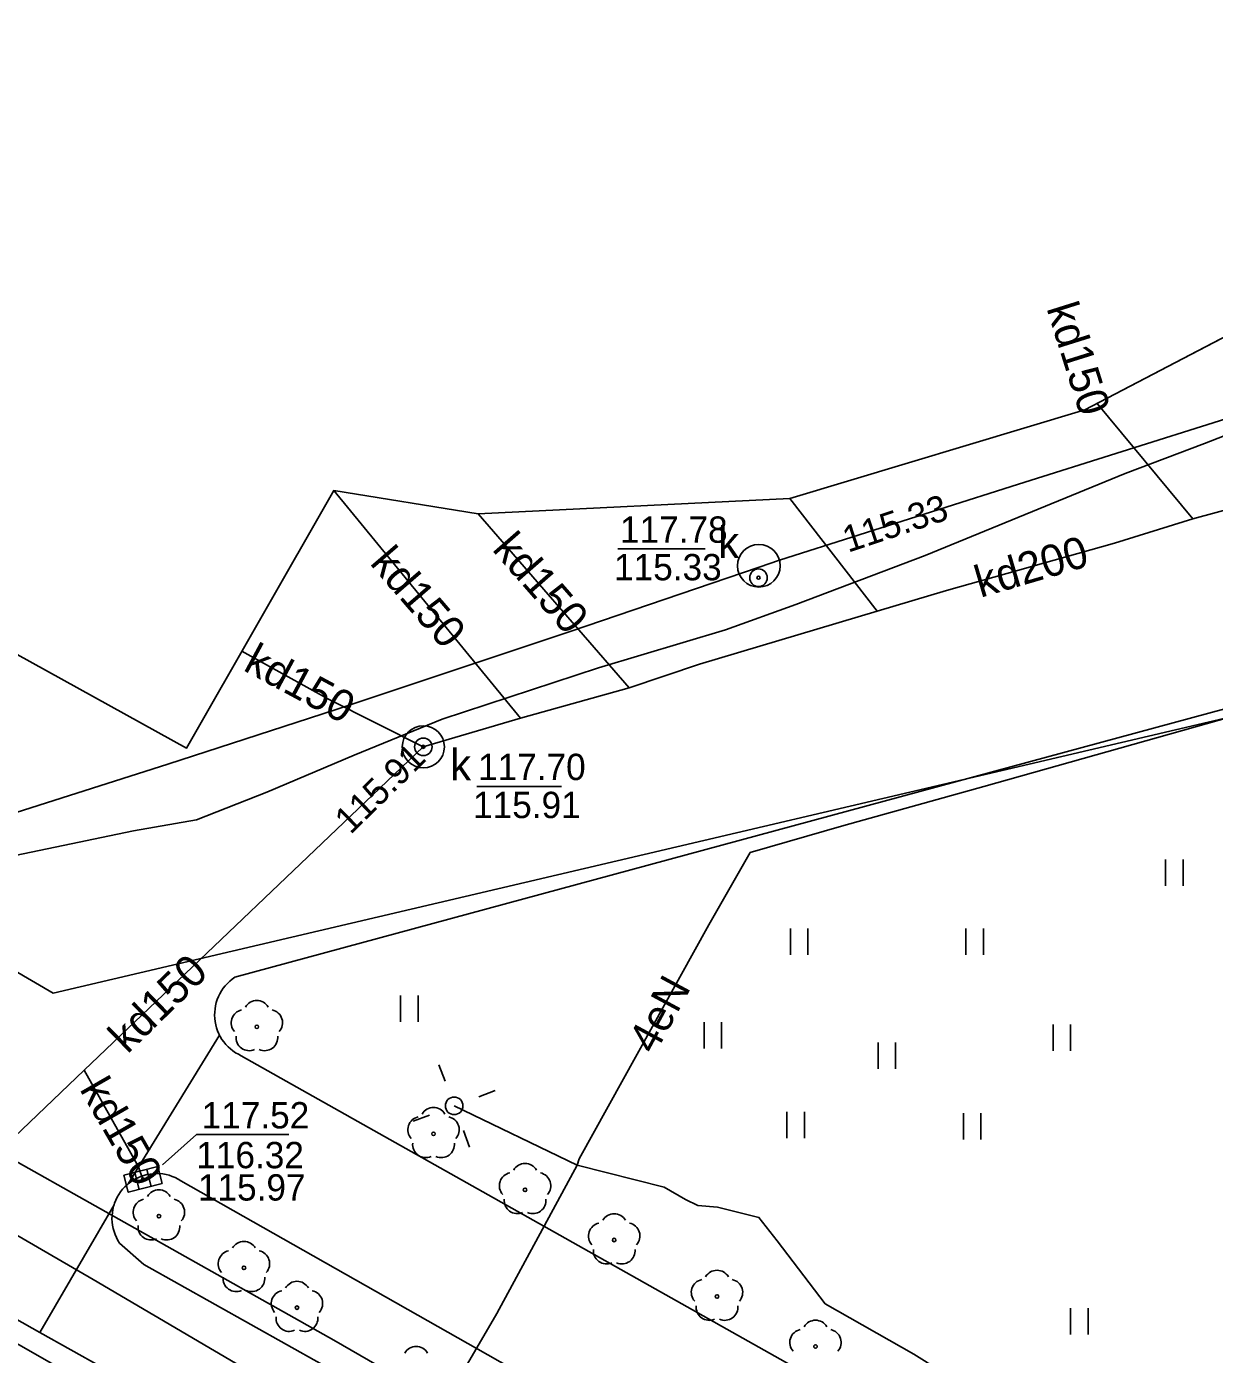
# Model space of a CAD drawing. Extents: x 6434771 to 6436222, y 5663454 to 5664782.
# Drawn here: x 6435355.97 to 6435389.81, y 5663859.17 to 5663897 of the extents above; entities that cross this region are included whole.
import ezdxf

# ---------------------------------------------------------------- set-up
doc = ezdxf.new("R2010")
doc.units = 0
for name, color, linetype in [('Warstwa 1', 7, 'Continuous'), ('Warstwa 10', 7, 'Continuous'), ('Warstwa 11', 7, 'Continuous'), ('Warstwa 12', 7, 'Continuous'), ('Warstwa 13', 7, 'Continuous'), ('Warstwa 14', 7, 'Continuous'), ('Warstwa 15', 7, 'Continuous'), ('Warstwa 2', 7, 'Continuous'), ('Warstwa 4', 7, 'Continuous'), ('Warstwa 5', 7, 'Continuous'), ('Warstwa 6', 7, 'Continuous'), ('Warstwa 7', 7, 'Continuous'), ('Warstwa 8', 7, 'Continuous')]:
    doc.layers.add(name, color=color, linetype=linetype)

msp = doc.modelspace()

# ---------------------------------------------------------------- linework, layer by layer
at = {"layer": 'Warstwa 1'}
msp.add_lwpolyline([(6435355.708, 5663879.109), (6435360.526, 5663876.441), (6435364.725, 5663883.781), (6435368.837, 5663883.121), (6435377.713, 5663883.554), (6435386.125, 5663886.083), (6435394.267, 5663890.335), (6435395.213, 5663890.813), (6435397.438, 5663890.456), (6435398.27, 5663890.536), (6435400.507, 5663891.129), (6435401.242, 5663891.521), (6435403.362, 5663892.335), (6435404.519, 5663892.931), (6435409.595, 5663893.38), (6435412.447, 5663893.515), (6435421.586, 5663895.885), (6435429.024, 5663899.776)], dxfattribs=at)
at = {"layer": 'Warstwa 10'}
for points in [[(6435435.82, 5663897.12), (6435429.49, 5663895.204), (6435425.005, 5663893.888), (6435417.449, 5663891.772), (6435415.834, 5663891.31), (6435414.028, 5663890.971), (6435409.067, 5663889.926), (6435403.421, 5663888.843), (6435401.905, 5663888.621), (6435399.061, 5663887.863), (6435393.529, 5663886.371), (6435391.215, 5663885.774), (6435389.526, 5663885.122), (6435387.269, 5663884.265), (6435381.571, 5663881.929), (6435377.886, 5663880.534), (6435375.884, 5663879.812), (6435372.266, 5663878.727), (6435367.815, 5663877.271), (6435365.305, 5663876.244), (6435362.818, 5663875.192), (6435360.814, 5663874.4), (6435359.022, 5663874.085), (6435353.868, 5663873.017)], [(6435335.178, 5663890.938), (6435338.107, 5663876.762), (6435339.024, 5663872.265), (6435340.015, 5663871.796), (6435342.311, 5663870.369), (6435348.64, 5663866.658), (6435357.869, 5663861.307), (6435368.081, 5663855.303), (6435372.357, 5663852.748), (6435378.044, 5663849.395), (6435386.974, 5663844.189), (6435394.104, 5663839.85), (6435398.635, 5663837.219), (6435400.345, 5663836.282), (6435405.663, 5663833.365), (6435414.229, 5663828.613), (6435413.94, 5663822.627), (6435413.836, 5663820.771), (6435413.916, 5663820.663), (6435415.865, 5663819.454), (6435420.004, 5663817.009), (6435420.232, 5663816.158), (6435417.642, 5663813.363)], [(6435352.92, 5663861.064), (6435362.538, 5663855.579), (6435376.101, 5663847.818), (6435392.224, 5663838.736), (6435399.63, 5663834.516), (6435404.77, 5663831.692), (6435405.402, 5663830.609), (6435406.9, 5663827.849), (6435409.796, 5663825.234), (6435412.669, 5663822.915), (6435414.681, 5663821.286), (6435415.724, 5663816.543), (6435416.535, 5663812.704), (6435414.614, 5663809.339), (6435410.15, 5663801.615), (6435406.838, 5663795.869), (6435403.954, 5663790.555), (6435398.357, 5663780.398)]]:
    msp.add_lwpolyline(points, dxfattribs=at)
at = {"layer": 'Warstwa 11'}
for centre in [(6435362.536, 5663868.503), (6435367.568, 5663865.457), (6435370.175, 5663863.862), (6435359.745, 5663863.11), (6435372.715, 5663862.43), (6435362.167, 5663861.641), (6435375.643, 5663860.821), (6435363.678, 5663860.505), (6435378.447, 5663859.397)]:
    msp.add_circle(centre, 0.05, dxfattribs=at)
for centre, start, end in [((6435362.536, 5663868.878), 30.1471, 149.8529), ((6435362.179, 5663868.619), 102.1471, 221.8529), ((6435362.893, 5663868.619), 318.1471, 77.8529), ((6435362.316, 5663868.2), 174.1471, 293.8529), ((6435362.756, 5663868.2), 246.1471, 5.8529), ((6435367.568, 5663865.832), 30.1471, 149.8529), ((6435367.211, 5663865.573), 102.1471, 221.8529), ((6435367.925, 5663865.573), 318.1471, 77.8529), ((6435367.348, 5663865.154), 174.1471, 293.8529), ((6435367.788, 5663865.154), 246.1471, 5.8529), ((6435370.175, 5663864.237), 30.1471, 149.8529), ((6435369.818, 5663863.978), 102.1471, 221.8529), ((6435370.532, 5663863.978), 318.1471, 77.8529), ((6435359.745, 5663863.485), 30.1471, 149.8529), ((6435359.388, 5663863.226), 102.1471, 221.8529), ((6435360.102, 5663863.226), 318.1471, 77.8529), ((6435369.955, 5663863.559), 174.1471, 293.8529), ((6435370.395, 5663863.559), 246.1471, 5.8529), ((6435372.715, 5663862.805), 30.1471, 149.8529), ((6435359.525, 5663862.807), 174.1471, 293.8529), ((6435359.965, 5663862.807), 246.1471, 5.8529), ((6435372.358, 5663862.546), 102.1471, 221.8529), ((6435373.072, 5663862.546), 318.1471, 77.8529), ((6435362.167, 5663862.016), 30.1471, 149.8529), ((6435361.81, 5663861.757), 102.1471, 221.8529), ((6435362.524, 5663861.757), 318.1471, 77.8529), ((6435372.495, 5663862.127), 174.1471, 293.8529), ((6435372.935, 5663862.127), 246.1471, 5.8529), ((6435375.643, 5663861.196), 30.1471, 149.8529), ((6435361.947, 5663861.338), 174.1471, 293.8529), ((6435362.387, 5663861.338), 246.1471, 5.8529), ((6435363.678, 5663860.88), 30.1471, 149.8529), ((6435375.286, 5663860.937), 102.1471, 221.8529), ((6435376, 5663860.937), 318.1471, 77.8529), ((6435363.321, 5663860.621), 102.1471, 221.8529), ((6435364.035, 5663860.621), 318.1471, 77.8529), ((6435375.423, 5663860.518), 174.1471, 293.8529), ((6435375.863, 5663860.518), 246.1471, 5.8529), ((6435363.458, 5663860.202), 174.1471, 293.8529), ((6435363.898, 5663860.202), 246.1471, 5.8529), ((6435378.447, 5663859.772), 30.1471, 149.8529), ((6435378.09, 5663859.513), 102.1471, 221.8529), ((6435378.804, 5663859.513), 318.1471, 77.8529), ((6435367.072, 5663859.024), 30.1471, 149.8529)]:
    msp.add_arc(centre, 0.375, start, end, dxfattribs=at)
at = {"layer": 'Warstwa 12'}
for points in [[(6435463.66, 5663935.12), (6435460.91, 5663924.89), (6435462.44, 5663921.82), (6435441.07, 5663889.25), (6435356.73, 5663869.46), (6435331.52, 5663884.2), (6435330.44, 5663887.89), (6435327.58, 5663889.55), (6435318.31, 5663921.18), (6435313.59, 5663921.38), (6435311.91, 5663927.16), (6435315.9, 5663929.81), (6435312.06, 5663943.65)], [(6435371.655, 5663864.561), (6435369.375, 5663860.341), (6435367.872, 5663857.764), (6435364.724, 5663859.577), (6435353.986, 5663865.613), (6435349.138, 5663868.297), (6435343.27, 5663871.593), (6435332.691, 5663877.545), (6435324.085, 5663882.425), (6435323.793, 5663882.644), (6435323.959, 5663883.045), (6435326.561, 5663887.234), (6435328.01, 5663889.543)], [(6435439.665, 5663889.498), (6435437.773, 5663889.18), (6435427.206, 5663887.161), (6435423.329, 5663886.402), (6435422.197, 5663886.203), (6435418.694, 5663885.251), (6435411.939, 5663883.348), (6435408.275, 5663882.344), (6435397.724, 5663879.414), (6435391.364, 5663877.636), (6435383.243, 5663875.349), (6435379.254, 5663874.241), (6435376.591, 5663873.468), (6435375.411, 5663871.412), (6435371.712, 5663864.748), (6435371.655, 5663864.561)], [(6435368.156, 5663866.253), (6435371.655, 5663864.561)], [(6435371.655, 5663864.561), (6435374.135, 5663863.935), (6435374.75, 5663863.584), (6435375.093, 5663863.414), (6435375.656, 5663863.366), (6435376.838, 5663863.076), (6435377.353, 5663862.408), (6435378.722, 5663860.614), (6435381.246, 5663859.181), (6435383.311, 5663857.888), (6435387.683, 5663855.526), (6435395.472, 5663851.22), (6435398.917, 5663849.374), (6435400.602, 5663848.61), (6435407.924, 5663845.437), (6435410.212, 5663844.473), (6435414.638, 5663845.493), (6435414.902, 5663845.627), (6435416.417, 5663847.98), (6435421.025, 5663855.686)]]:
    msp.add_lwpolyline(points, dxfattribs=at)
at = {"layer": 'Warstwa 14'}
for p, q in [((6435372.816, 5663882.118), (6435375.308, 5663882.118)), ((6435368.8, 5663875.352), (6435371.21, 5663875.352))]:
    msp.add_line(p, q, dxfattribs=at)
msp.add_lwpolyline([(6435363.443, 5663865.435), (6435360.815, 5663865.435), (6435359.846, 5663864.573)], dxfattribs=at)
for centre in [(6435376.824, 5663881.296), (6435376.824, 5663881.296), (6435367.277, 5663876.48), (6435367.277, 5663876.48), (6435359.29, 5663864.158)]:
    msp.add_circle(centre, 0.045, dxfattribs=at)
at = {"layer": 'Warstwa 15'}
for centre, radius in [((6435376.835, 5663881.639), 0.607), ((6435367.277, 5663876.48), 0.6)]:
    msp.add_circle(centre, radius, dxfattribs=at)
at = {"layer": 'Warstwa 2'}
msp.add_circle((6435368.156, 5663866.253), 0.25, dxfattribs=at)
at = {"layer": 'Warstwa 4'}
for p, q in [((6435359.058, 5663864.356), (6435359.184, 5663863.872)), ((6435359.396, 5663864.444), (6435359.522, 5663863.96))]:
    msp.add_line(p, q, dxfattribs=at)
for points in [[(6435367.895, 5663866.956), (6435367.721, 5663867.425)], [(6435368.859, 5663866.514), (6435369.328, 5663866.688)], [(6435367.453, 5663865.992), (6435366.984, 5663865.818)], [(6435368.417, 5663865.55), (6435368.591, 5663865.081)]]:
    msp.add_lwpolyline(points, dxfattribs=at)
msp.add_lwpolyline([(6435358.743, 5663864.274), (6435359.711, 5663864.526), (6435359.837, 5663864.042), (6435358.869, 5663863.79)], close=True, dxfattribs=at)
for centre in [(6435376.824, 5663881.296), (6435367.277, 5663876.48)]:
    msp.add_circle(centre, 0.25, dxfattribs=at)
at = {"layer": 'Warstwa 5'}
for p, q in [((6435361.907, 5663869.914), (6435395.059, 5663878.904)), ((6435388.418, 5663872.516), (6435388.418, 5663873.266)), ((6435388.918, 5663872.516), (6435388.918, 5663873.266)), ((6435377.732, 5663870.553), (6435377.732, 5663871.303)), ((6435378.232, 5663870.553), (6435378.232, 5663871.303)), ((6435382.732, 5663870.553), (6435382.732, 5663871.303)), ((6435383.232, 5663870.553), (6435383.232, 5663871.303)), ((6435361.762, 5663869.804), (6435361.833, 5663869.861)), ((6435361.833, 5663869.861), (6435361.907, 5663869.914)), ((6435361.481, 5663869.448), (6435361.527, 5663869.527)), ((6435361.527, 5663869.527), (6435361.578, 5663869.602)), ((6435361.578, 5663869.602), (6435361.635, 5663869.674)), ((6435361.635, 5663869.674), (6435361.696, 5663869.741)), ((6435361.696, 5663869.741), (6435361.762, 5663869.804)), ((6435361.343, 5663869.016), (6435361.358, 5663869.106)), ((6435361.358, 5663869.106), (6435361.38, 5663869.195)), ((6435361.38, 5663869.195), (6435361.408, 5663869.282)), ((6435361.408, 5663869.282), (6435361.442, 5663869.366)), ((6435361.442, 5663869.366), (6435361.481, 5663869.448)), ((6435366.628, 5663868.644), (6435366.628, 5663869.394)), ((6435367.128, 5663868.644), (6435367.128, 5663869.394)), ((6435361.332, 5663868.835), (6435361.334, 5663868.926)), ((6435361.332, 5663868.835), (6435361.336, 5663868.744)), ((6435361.334, 5663868.926), (6435361.343, 5663869.016)), ((6435361.336, 5663868.744), (6435361.347, 5663868.653)), ((6435361.347, 5663868.653), (6435361.364, 5663868.564)), ((6435361.364, 5663868.564), (6435361.387, 5663868.476)), ((6435361.387, 5663868.476), (6435361.417, 5663868.39)), ((6435361.417, 5663868.39), (6435361.453, 5663868.306)), ((6435375.275, 5663867.891), (6435375.275, 5663868.641)), ((6435375.775, 5663867.891), (6435375.775, 5663868.641)), ((6435385.216, 5663867.817), (6435385.216, 5663868.567)), ((6435385.716, 5663867.817), (6435385.716, 5663868.567)), ((6435361.453, 5663868.306), (6435361.474, 5663868.266)), ((6435361.474, 5663868.266), (6435361.494, 5663868.225)), ((6435361.494, 5663868.225), (6435361.541, 5663868.147)), ((6435361.541, 5663868.147), (6435361.594, 5663868.073)), ((6435361.594, 5663868.073), (6435361.652, 5663868.002)), ((6435361.652, 5663868.002), (6435361.715, 5663867.936)), ((6435380.232, 5663867.303), (6435380.232, 5663868.053)), ((6435380.732, 5663867.303), (6435380.732, 5663868.053)), ((6435361.715, 5663867.936), (6435361.782, 5663867.875)), ((6435361.782, 5663867.875), (6435361.854, 5663867.819)), ((6435361.854, 5663867.819), (6435361.929, 5663867.768)), ((6435361.929, 5663867.768), (6435362.008, 5663867.722)), ((6435362.008, 5663867.722), (6435362.09, 5663867.682)), ((6435362.09, 5663867.682), (6435408.171, 5663841.744)), ((6435377.632, 5663865.332), (6435377.632, 5663866.082)), ((6435378.132, 5663865.332), (6435378.132, 5663866.082)), ((6435382.66, 5663865.294), (6435382.66, 5663866.044)), ((6435383.16, 5663865.294), (6435383.16, 5663866.044)), ((6435351.447, 5663862.54), (6435356.354, 5663859.8)), ((6435385.716, 5663859.737), (6435385.716, 5663860.487)), ((6435386.216, 5663859.737), (6435386.216, 5663860.487)), ((6435356.354, 5663859.8), (6435403.411, 5663833.521))]:
    msp.add_line(p, q, dxfattribs=at)
at = {"layer": 'Warstwa 6'}
for centre in [(6435376.824, 5663881.296), (6435367.277, 5663876.48), (6435359.29, 5663864.158)]:
    msp.add_circle(centre, 0.045, dxfattribs=at)
at = {"layer": 'Warstwa 7'}
for points in [[(6435434.351, 5663901.79), (6435432.948, 5663899.298), (6435432.031, 5663897.899), (6435402.197, 5663889.439), (6435390.137, 5663885.82), (6435384.227, 5663883.964), (6435377.421, 5663881.796), (6435376.841, 5663881.598), (6435371.458, 5663879.765), (6435364.761, 5663877.53), (6435360.003, 5663875.987), (6435353.284, 5663873.848), (6435329.201, 5663865.434)], [(6435417.701, 5663891.302), (6435410.182, 5663888.993), (6435399.974, 5663885.896), (6435389.195, 5663882.973)], [(6435389.195, 5663882.973), (6435386.471, 5663886.263)], [(6435370.043, 5663877.299), (6435364.725, 5663883.781)], [(6435380.201, 5663880.341), (6435377.713, 5663883.554)], [(6435373.138, 5663878.163), (6435368.837, 5663883.121)], [(6435380.201, 5663880.341), (6435382.178, 5663880.937), (6435386.968, 5663882.283), (6435389.195, 5663882.973)], [(6435367.277, 5663876.48), (6435370.043, 5663877.299), (6435373.138, 5663878.163), (6435375.147, 5663878.833), (6435380.201, 5663880.341)], [(6435362.105, 5663879.203), (6435364.572, 5663877.835), (6435367.277, 5663876.48)], [(6435357.618, 5663867.265), (6435367.277, 5663876.48)], [(6435352.505, 5663862.387), (6435357.618, 5663867.265)], [(6435357.618, 5663867.265), (6435359.16, 5663864.512), (6435359.29, 5663864.158)]]:
    msp.add_lwpolyline(points, dxfattribs=at)
at = {"layer": 'Warstwa 8'}
for p, q in [((6435386.125, 5663886.083), (6435394.267, 5663890.335)), ((6435377.713, 5663883.554), (6435386.125, 5663886.083)), ((6435360.526, 5663876.441), (6435364.725, 5663883.781)), ((6435364.725, 5663883.781), (6435368.837, 5663883.121)), ((6435368.837, 5663883.121), (6435377.713, 5663883.554)), ((6435355.708, 5663879.109), (6435360.526, 5663876.441)), ((6435361.907, 5663869.914), (6435395.059, 5663878.904)), ((6435361.762, 5663869.804), (6435361.833, 5663869.861)), ((6435361.833, 5663869.861), (6435361.907, 5663869.914)), ((6435361.481, 5663869.448), (6435361.527, 5663869.527)), ((6435361.527, 5663869.527), (6435361.578, 5663869.602)), ((6435361.578, 5663869.602), (6435361.635, 5663869.674)), ((6435361.635, 5663869.674), (6435361.696, 5663869.741)), ((6435361.696, 5663869.741), (6435361.762, 5663869.804)), ((6435361.343, 5663869.016), (6435361.358, 5663869.106)), ((6435361.358, 5663869.106), (6435361.38, 5663869.195)), ((6435361.38, 5663869.195), (6435361.408, 5663869.282)), ((6435361.408, 5663869.282), (6435361.442, 5663869.366)), ((6435361.442, 5663869.366), (6435361.481, 5663869.448)), ((6435361.332, 5663868.835), (6435361.334, 5663868.926)), ((6435361.332, 5663868.835), (6435361.336, 5663868.744)), ((6435361.334, 5663868.926), (6435361.343, 5663869.016)), ((6435361.336, 5663868.744), (6435361.347, 5663868.653)), ((6435361.347, 5663868.653), (6435361.364, 5663868.564)), ((6435361.364, 5663868.564), (6435361.387, 5663868.476)), ((6435361.387, 5663868.476), (6435361.417, 5663868.39)), ((6435361.417, 5663868.39), (6435361.453, 5663868.306)), ((6435358.873, 5663864.035), (6435361.474, 5663868.266)), ((6435358.873, 5663864.035), (6435361.474, 5663868.266)), ((6435361.453, 5663868.306), (6435361.474, 5663868.266)), ((6435361.474, 5663868.266), (6435361.494, 5663868.225)), ((6435361.494, 5663868.225), (6435361.541, 5663868.147)), ((6435361.541, 5663868.147), (6435361.594, 5663868.073)), ((6435361.594, 5663868.073), (6435361.652, 5663868.002)), ((6435361.652, 5663868.002), (6435361.715, 5663867.936)), ((6435361.715, 5663867.936), (6435361.782, 5663867.875)), ((6435361.782, 5663867.875), (6435361.854, 5663867.819)), ((6435361.854, 5663867.819), (6435361.929, 5663867.768)), ((6435361.929, 5663867.768), (6435362.008, 5663867.722)), ((6435362.008, 5663867.722), (6435362.09, 5663867.682)), ((6435362.09, 5663867.682), (6435408.171, 5663841.744)), ((6435359.061, 5663864.165), (6435359.142, 5663864.206)), ((6435359.142, 5663864.206), (6435359.227, 5663864.242)), ((6435359.227, 5663864.242), (6435359.313, 5663864.271)), ((6435359.313, 5663864.271), (6435359.402, 5663864.294)), ((6435359.402, 5663864.294), (6435359.492, 5663864.311)), ((6435359.492, 5663864.311), (6435359.583, 5663864.321)), ((6435359.583, 5663864.321), (6435359.674, 5663864.325)), ((6435359.674, 5663864.325), (6435359.766, 5663864.322)), ((6435359.766, 5663864.322), (6435359.857, 5663864.312)), ((6435359.857, 5663864.312), (6435359.947, 5663864.296)), ((6435359.947, 5663864.296), (6435360.035, 5663864.274)), ((6435360.035, 5663864.274), (6435360.122, 5663864.245)), ((6435360.122, 5663864.245), (6435360.207, 5663864.21)), ((6435360.207, 5663864.21), (6435360.289, 5663864.169)), ((6435360.289, 5663864.169), (6435360.367, 5663864.122)), ((6435358.601, 5663863.728), (6435358.653, 5663863.804)), ((6435358.653, 5663863.804), (6435358.709, 5663863.876)), ((6435358.709, 5663863.876), (6435358.771, 5663863.943)), ((6435358.771, 5663863.943), (6435358.837, 5663864.006)), ((6435358.837, 5663864.006), (6435358.873, 5663864.035)), ((6435358.873, 5663864.035), (6435358.908, 5663864.064)), ((6435358.908, 5663864.064), (6435358.983, 5663864.117)), ((6435358.983, 5663864.117), (6435359.061, 5663864.165)), ((6435360.367, 5663864.122), (6435406.416, 5663838.025)), ((6435356.354, 5663859.8), (6435358.468, 5663863.438)), ((6435356.354, 5663859.8), (6435358.468, 5663863.438)), ((6435358.454, 5663863.394), (6435358.468, 5663863.438)), ((6435358.468, 5663863.438), (6435358.482, 5663863.481)), ((6435358.482, 5663863.481), (6435358.516, 5663863.566)), ((6435358.516, 5663863.566), (6435358.556, 5663863.649)), ((6435358.556, 5663863.649), (6435358.601, 5663863.728)), ((6435358.408, 5663863.032), (6435358.41, 5663863.124)), ((6435358.41, 5663863.124), (6435358.418, 5663863.215)), ((6435358.418, 5663863.215), (6435358.433, 5663863.305)), ((6435358.433, 5663863.305), (6435358.454, 5663863.394)), ((6435358.408, 5663863.032), (6435358.413, 5663862.941)), ((6435358.413, 5663862.941), (6435358.425, 5663862.85)), ((6435358.425, 5663862.85), (6435358.442, 5663862.76)), ((6435358.442, 5663862.76), (6435358.467, 5663862.672)), ((6435358.467, 5663862.672), (6435358.497, 5663862.586)), ((6435351.447, 5663862.54), (6435356.354, 5663859.8)), ((6435358.497, 5663862.586), (6435358.534, 5663862.502)), ((6435358.534, 5663862.502), (6435358.577, 5663862.421)), ((6435358.577, 5663862.421), (6435358.625, 5663862.343)), ((6435358.625, 5663862.343), (6435359.318, 5663861.735)), ((6435359.318, 5663861.735), (6435404.735, 5663836.275)), ((6435356.354, 5663859.8), (6435403.411, 5663833.521))]:
    msp.add_line(p, q, dxfattribs=at)

# ---------------------------------------------------------------- texts
at = {"layer": 'Warstwa 13'}
msp.add_text('4eN', height=0.9, rotation=61.6503, dxfattribs=at).set_placement((6435373.868, 5663867.684))
at = {"layer": 'Warstwa 14'}
for s, rotation, p in [('115.33', 18.3633, (6435379.376, 5663882.008)), ('115.91', 44.3469, (6435365.201, 5663873.963))]:
    msp.add_text(s, height=0.75, rotation=rotation, dxfattribs=at).set_placement(p)
for s, p in [('115.33', (6435372.709, 5663881.223)), ('115.91', (6435368.693, 5663874.45)), ('116.32', (6435360.808, 5663864.476)), ('115.97', (6435360.855, 5663863.555))]:
    msp.add_text(s, height=0.75, dxfattribs=at).set_placement(p)
at = {"layer": 'Warstwa 5'}
for p in [(6435375.672, 5663881.854), (6435368.038, 5663875.522)]:
    msp.add_text('k', height=0.9, dxfattribs=at).set_placement(p)
at = {"layer": 'Warstwa 6'}
for s, p in [('117.78', (6435372.877, 5663882.292)), ('117.70', (6435368.834, 5663875.533)), ('117.52', (6435360.961, 5663865.61))]:
    msp.add_text(s, height=0.75, dxfattribs=at).set_placement(p)
at = {"layer": 'Warstwa 7'}
for s, rotation, p in [('kd150', 287.4185, (6435385.024, 5663888.978)), ('kd150', 311.1333, (6435369.213, 5663882.094)), ('kd200', 16.3923, (6435383.145, 5663880.722)), ('kd150', 310.7723, (6435365.73, 5663881.702)), ('kd150', 331.6795, (6435362.114, 5663878.674)), ('kd150', 44.3469, (6435358.849, 5663867.711)), ('kd150', 299.9549, (6435357.471, 5663866.73))]:
    msp.add_text(s, height=0.9, rotation=rotation, dxfattribs=at).set_placement(p)

doc.saveas('drawing.dxf')
